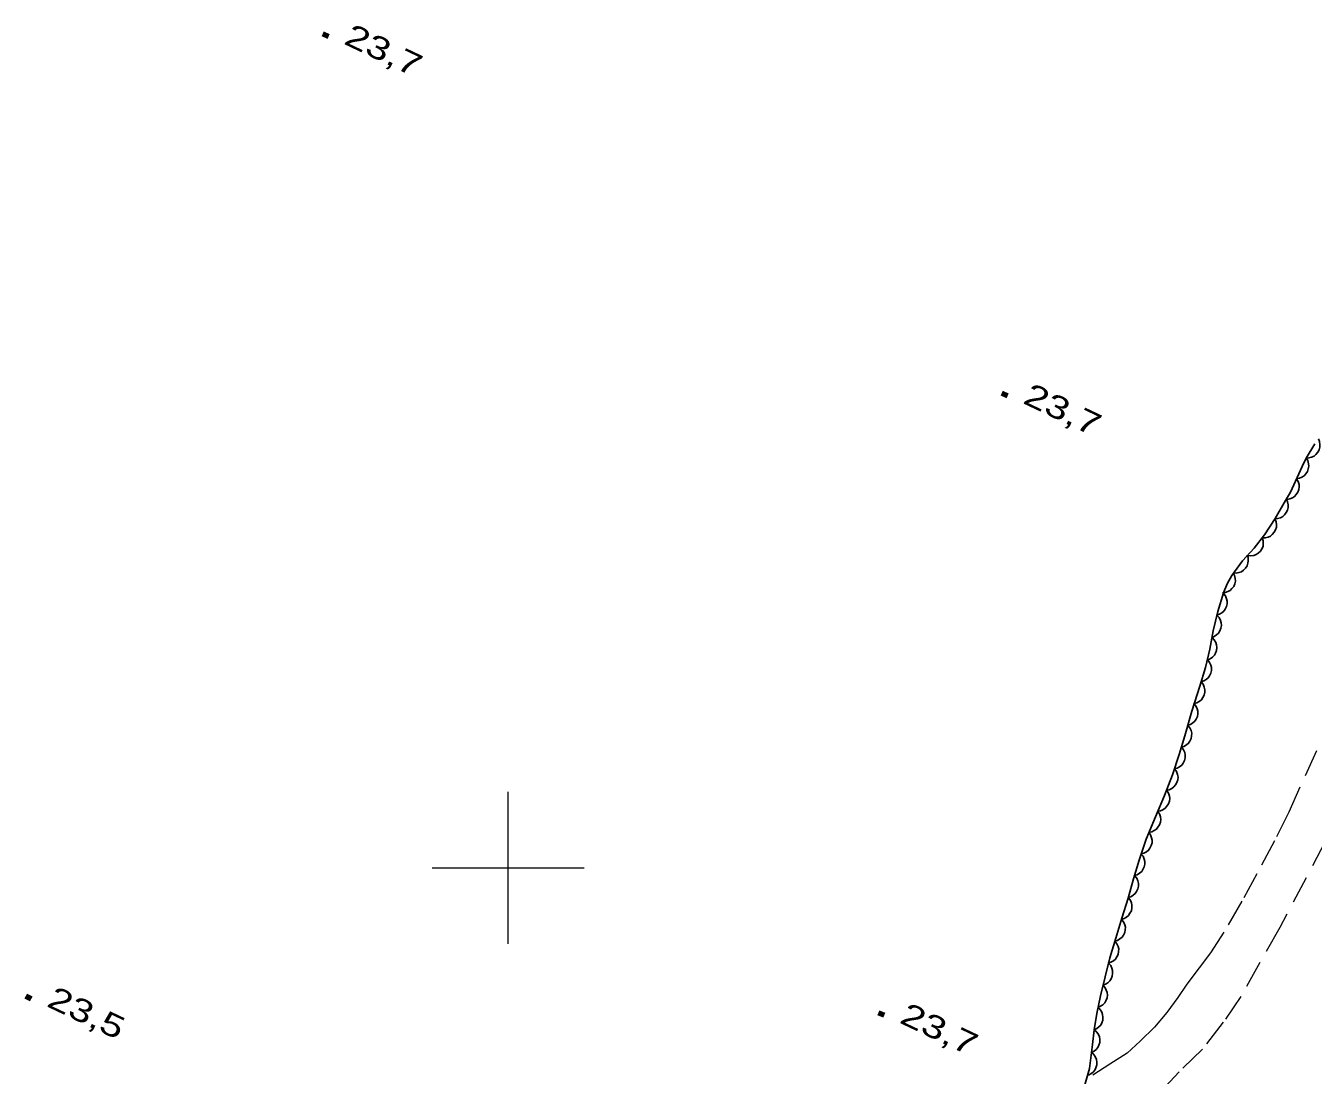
# Model space of a CAD drawing. Extents: x 356765 to 358572, y 5103174 to 5104650.
# Drawn here: x 357768.3 to 357853, y 5103786.3 to 5103855.4 of the extents above; entities that cross this region are included whole.
import ezdxf

# ---------------------------------------------------------------- set-up
doc = ezdxf.new("R2010")
doc.units = 0
doc.header["$LTSCALE"] = 0.6
doc.linetypes.add('DOT_DASHED', pattern=[7.7, 5, -1.2, 0.3, -1.2])
doc.linetypes.add('MEDIUM_DASHED', pattern=[4.5, 3, -1.5])
for name, color, linetype, lineweight in [('19', 7, 'Continuous', 13), ('3', 7, 'Continuous', 140), ('44', 7, 'Continuous', 25), ('61', 7, 'Continuous', 13)]:
    doc.layers.add(name, color=color, linetype=linetype, lineweight=lineweight)

msp = doc.modelspace()

# ---------------------------------------------------------------- linework, layer by layer
at = {"layer": '19', "linetype": 'MEDIUM_DASHED'}
for points in [[(357853.18, 5103807.69), (357852.08, 5103805.29), (357851.35, 5103803.65), (357850.42, 5103801.76), (357849.26, 5103799.59), (357848.27, 5103797.8), (357847.08, 5103795.76), (357846.21, 5103794.4), (357845.45, 5103793.42), (357844.65, 5103792.34), (357844.05, 5103791.45), (357843.33, 5103790.47), (357842.53, 5103789.51), (357841.58, 5103788.59), (357840.73, 5103787.8), (357839.58, 5103787.07), (357838.46, 5103786.34)], [(357853.75, 5103801.72), (357850.76, 5103796.06), (357849.46, 5103793.76), (357848.21, 5103791.53), (357847.05, 5103789.83), (357845.67, 5103788.07), (357844.14, 5103786.58), (357842.34, 5103784.64), (357842.32, 5103784.62), (357840.65, 5103782.63), (357839.11, 5103780.07), (357837.42, 5103775.61), (357835.5, 5103770.34), (357833.17, 5103764.55), (357829.56, 5103755.76), (357825.69, 5103747.17), (357822.26, 5103737.98), (357819.05, 5103729.8), (357815.65, 5103721.11), (357813.22, 5103714.41), (357809.96, 5103707.07), (357806.8, 5103699.05), (357804.11, 5103692.49), (357803.18, 5103689.49)]]:
    msp.add_lwpolyline(points, dxfattribs=at)
at = {"layer": '3'}
for p, q in [((357787.82, 5103854.86), (357788.18, 5103854.69)), ((357832.49, 5103831.22), (357832.85, 5103831.05)), ((357768.27, 5103791.54), (357768.63, 5103791.37)), ((357824.37, 5103790.46), (357824.73, 5103790.29))]:
    msp.add_line(p, q, dxfattribs=at)
at = {"layer": '44', "linetype": 'DOT_DASHED'}
msp.add_lwpolyline([(357853.08, 5103827.88), (357852.49, 5103826.94), (357852.24, 5103826.4), (357851.46, 5103824.71), (357851.13, 5103824.15), (357850.45, 5103822.97), (357849.76, 5103821.9), (357849.08, 5103821.03), (357848.31, 5103820.19), (357847.6, 5103819.23), (357847.31, 5103818.68), (357847.07, 5103818.09), (357846.69, 5103816.86), (357846.39, 5103815.59), (357846.16, 5103814.38), (357845.87, 5103813.16), (357845.51, 5103811.95), (357844.97, 5103810.29), (357844.51, 5103808.67), (357844.15, 5103807.45), (357843.71, 5103806.12), (357843.19, 5103804.75), (357842.58, 5103803.34), (357841.98, 5103801.87), (357841.51, 5103800.49), (357841.15, 5103799.26), (357840.78, 5103798), (357840.38, 5103796.68), (357839.98, 5103795.36), (357839.59, 5103794.08), (357839.27, 5103792.82), (357838.97, 5103791.57), (357838.73, 5103790.4), (357838.56, 5103789.34), (357838.45, 5103788.36), (357838.24, 5103786.8), (357837.93, 5103785.72)], dxfattribs=at)
at = {"layer": '44'}
for points in [[(357853.3, 5103828.22), (357853.38, 5103828.03), (357853.4, 5103827.83), (357853.4, 5103827.67), (357853.35, 5103827.5), (357853.27, 5103827.33), (357853.14, 5103827.19), (357853.02, 5103827.08), (357852.86, 5103827.01), (357852.68, 5103826.96), (357852.5, 5103826.95)], [(357852.5, 5103826.95), (357852.6, 5103826.78), (357852.65, 5103826.58), (357852.67, 5103826.41), (357852.64, 5103826.24), (357852.58, 5103826.07), (357852.47, 5103825.91), (357852.37, 5103825.79), (357852.22, 5103825.69), (357852.05, 5103825.62), (357851.87, 5103825.59)], [(357851.87, 5103825.59), (357851.98, 5103825.41), (357852.03, 5103825.22), (357852.04, 5103825.05), (357852.01, 5103824.88), (357851.95, 5103824.71), (357851.84, 5103824.55), (357851.74, 5103824.42), (357851.59, 5103824.33), (357851.42, 5103824.26), (357851.24, 5103824.23)], [(357851.19, 5103824.26), (357851.28, 5103824.07), (357851.31, 5103823.87), (357851.32, 5103823.7), (357851.27, 5103823.53), (357851.19, 5103823.37), (357851.07, 5103823.22), (357850.96, 5103823.1), (357850.8, 5103823.02), (357850.62, 5103822.97), (357850.44, 5103822.96)], [(357850.44, 5103822.96), (357850.52, 5103822.76), (357850.55, 5103822.56), (357850.54, 5103822.4), (357850.49, 5103822.23), (357850.4, 5103822.07), (357850.27, 5103821.93), (357850.15, 5103821.82), (357849.99, 5103821.75), (357849.81, 5103821.7), (357849.63, 5103821.7)], [(357849.61, 5103821.71), (357849.67, 5103821.51), (357849.68, 5103821.31), (357849.66, 5103821.14), (357849.59, 5103820.98), (357849.49, 5103820.83), (357849.35, 5103820.7), (357849.22, 5103820.6), (357849.05, 5103820.54), (357848.87, 5103820.51), (357848.69, 5103820.53)], [(357848.61, 5103820.59), (357848.68, 5103820.4), (357848.69, 5103820.19), (357848.67, 5103820.03), (357848.61, 5103819.86), (357848.51, 5103819.71), (357848.37, 5103819.57), (357848.24, 5103819.47), (357848.08, 5103819.41), (357847.9, 5103819.38), (357847.72, 5103819.39)], [(357847.69, 5103819.4), (357847.79, 5103819.22), (357847.83, 5103819.02), (357847.84, 5103818.85), (357847.8, 5103818.68), (357847.73, 5103818.51), (357847.61, 5103818.36), (357847.5, 5103818.24), (357847.35, 5103818.16), (357847.17, 5103818.1), (357846.99, 5103818.08)], [(357847.06, 5103818.05), (357847.19, 5103817.88), (357847.26, 5103817.69), (357847.3, 5103817.53), (357847.3, 5103817.36), (357847.26, 5103817.18), (357847.17, 5103817.01), (357847.08, 5103816.87), (357846.95, 5103816.76), (357846.79, 5103816.67), (357846.61, 5103816.61)], [(357846.63, 5103816.61), (357846.77, 5103816.45), (357846.86, 5103816.27), (357846.91, 5103816.11), (357846.92, 5103815.94), (357846.89, 5103815.76), (357846.81, 5103815.58), (357846.74, 5103815.44), (357846.61, 5103815.32), (357846.45, 5103815.21), (357846.29, 5103815.15)], [(357846.31, 5103815.14), (357846.45, 5103815), (357846.55, 5103814.82), (357846.61, 5103814.66), (357846.62, 5103814.49), (357846.6, 5103814.3), (357846.53, 5103814.12), (357846.46, 5103813.98), (357846.34, 5103813.85), (357846.19, 5103813.74), (357846.03, 5103813.67)], [(357846.02, 5103813.67), (357846.15, 5103813.51), (357846.23, 5103813.32), (357846.27, 5103813.16), (357846.27, 5103812.98), (357846.23, 5103812.8), (357846.15, 5103812.63), (357846.06, 5103812.49), (357845.93, 5103812.38), (357845.77, 5103812.29), (357845.59, 5103812.23)], [(357845.6, 5103812.23), (357845.73, 5103812.07), (357845.8, 5103811.88), (357845.84, 5103811.71), (357845.83, 5103811.54), (357845.79, 5103811.36), (357845.7, 5103811.19), (357845.61, 5103811.05), (357845.47, 5103810.94), (357845.31, 5103810.85), (357845.14, 5103810.8)], [(357845.12, 5103810.81), (357845.25, 5103810.65), (357845.33, 5103810.46), (357845.38, 5103810.3), (357845.37, 5103810.13), (357845.34, 5103809.95), (357845.26, 5103809.77), (357845.17, 5103809.63), (357845.04, 5103809.52), (357844.88, 5103809.42), (357844.71, 5103809.37)], [(357844.71, 5103809.36), (357844.85, 5103809.2), (357844.93, 5103809.02), (357844.97, 5103808.86), (357844.96, 5103808.68), (357844.93, 5103808.5), (357844.84, 5103808.33), (357844.76, 5103808.19), (357844.62, 5103808.08), (357844.46, 5103807.98), (357844.29, 5103807.93)], [(357844.31, 5103807.92), (357844.43, 5103807.76), (357844.51, 5103807.57), (357844.54, 5103807.4), (357844.53, 5103807.23), (357844.49, 5103807.05), (357844.4, 5103806.88), (357844.31, 5103806.74), (357844.17, 5103806.64), (357844.01, 5103806.55), (357843.83, 5103806.5)], [(357843.85, 5103806.49), (357843.97, 5103806.32), (357844.03, 5103806.13), (357844.07, 5103805.96), (357844.05, 5103805.79), (357844, 5103805.61), (357843.9, 5103805.45), (357843.8, 5103805.32), (357843.66, 5103805.21), (357843.49, 5103805.13), (357843.32, 5103805.09)], [(357843.33, 5103805.08), (357843.45, 5103804.91), (357843.5, 5103804.71), (357843.52, 5103804.55), (357843.5, 5103804.37), (357843.44, 5103804.2), (357843.33, 5103804.04), (357843.23, 5103803.91), (357843.08, 5103803.81), (357842.92, 5103803.74), (357842.74, 5103803.71)], [(357842.73, 5103803.71), (357842.85, 5103803.54), (357842.91, 5103803.34), (357842.93, 5103803.18), (357842.91, 5103803), (357842.85, 5103802.83), (357842.75, 5103802.66), (357842.65, 5103802.54), (357842.51, 5103802.44), (357842.34, 5103802.36), (357842.16, 5103802.32)], [(357842.14, 5103802.33), (357842.26, 5103802.16), (357842.33, 5103801.97), (357842.37, 5103801.81), (357842.36, 5103801.64), (357842.31, 5103801.46), (357842.22, 5103801.29), (357842.13, 5103801.15), (357841.99, 5103801.05), (357841.83, 5103800.96), (357841.65, 5103800.91)], [(357841.63, 5103800.92), (357841.77, 5103800.76), (357841.85, 5103800.57), (357841.89, 5103800.41), (357841.88, 5103800.23), (357841.85, 5103800.05), (357841.76, 5103799.88), (357841.68, 5103799.74), (357841.54, 5103799.63), (357841.38, 5103799.53), (357841.21, 5103799.48)], [(357841.21, 5103799.48), (357841.35, 5103799.32), (357841.42, 5103799.13), (357841.47, 5103798.97), (357841.46, 5103798.79), (357841.43, 5103798.61), (357841.34, 5103798.44), (357841.26, 5103798.3), (357841.12, 5103798.19), (357840.96, 5103798.09), (357840.79, 5103798.04)], [(357840.79, 5103798.04), (357840.92, 5103797.88), (357841, 5103797.69), (357841.04, 5103797.53), (357841.03, 5103797.35), (357841, 5103797.17), (357840.91, 5103797), (357840.82, 5103796.86), (357840.69, 5103796.75), (357840.53, 5103796.66), (357840.36, 5103796.6)], [(357840.36, 5103796.6), (357840.49, 5103796.44), (357840.56, 5103796.25), (357840.61, 5103796.09), (357840.6, 5103795.92), (357840.56, 5103795.73), (357840.48, 5103795.56), (357840.39, 5103795.43), (357840.25, 5103795.31), (357840.09, 5103795.22), (357839.92, 5103795.17)], [(357839.92, 5103795.17), (357840.05, 5103795), (357840.13, 5103794.82), (357840.17, 5103794.66), (357840.16, 5103794.48), (357840.13, 5103794.3), (357840.04, 5103794.13), (357839.95, 5103793.99), (357839.82, 5103793.88), (357839.66, 5103793.78), (357839.48, 5103793.73)], [(357839.5, 5103793.73), (357839.64, 5103793.57), (357839.72, 5103793.39), (357839.77, 5103793.23), (357839.77, 5103793.05), (357839.74, 5103792.87), (357839.67, 5103792.69), (357839.59, 5103792.55), (357839.46, 5103792.43), (357839.3, 5103792.33), (357839.13, 5103792.27)], [(357839.11, 5103792.28), (357839.26, 5103792.13), (357839.35, 5103791.95), (357839.41, 5103791.79), (357839.42, 5103791.62), (357839.4, 5103791.43), (357839.33, 5103791.25), (357839.26, 5103791.11), (357839.13, 5103790.98), (357838.98, 5103790.88), (357838.81, 5103790.81)], [(357838.8, 5103790.81), (357838.95, 5103790.67), (357839.05, 5103790.49), (357839.11, 5103790.34), (357839.13, 5103790.16), (357839.12, 5103789.98), (357839.05, 5103789.8), (357838.99, 5103789.65), (357838.87, 5103789.52), (357838.72, 5103789.41), (357838.56, 5103789.33)], [(357838.56, 5103789.33), (357838.72, 5103789.19), (357838.83, 5103789.02), (357838.9, 5103788.87), (357838.92, 5103788.7), (357838.92, 5103788.51), (357838.87, 5103788.33), (357838.8, 5103788.18), (357838.69, 5103788.04), (357838.55, 5103787.92), (357838.39, 5103787.84)], [(357838.38, 5103787.84), (357838.54, 5103787.7), (357838.64, 5103787.53), (357838.71, 5103787.38), (357838.73, 5103787.2), (357838.72, 5103787.02), (357838.66, 5103786.83), (357838.6, 5103786.68), (357838.48, 5103786.55), (357838.34, 5103786.43), (357838.18, 5103786.35)]]:
    msp.add_lwpolyline(points, dxfattribs=at)
at = {"layer": '61'}
for p, q in [((357800, 5103795), (357800, 5103805)), ((357795, 5103800), (357805, 5103800))]:
    msp.add_line(p, q, dxfattribs=at)

# ---------------------------------------------------------------- texts
at = {"layer": '3', "width": 1.35}
for s, p in [('23,7   ', (357789.12, 5103854.23)), ('23,7   ', (357833.79, 5103830.59)), ('23,5   ', (357769.57, 5103790.91)), ('23,7   ', (357825.67, 5103789.83))]:
    msp.add_text(s, height=1.5, rotation=334.619, dxfattribs=at).set_placement(p)

doc.saveas('drawing.dxf')
